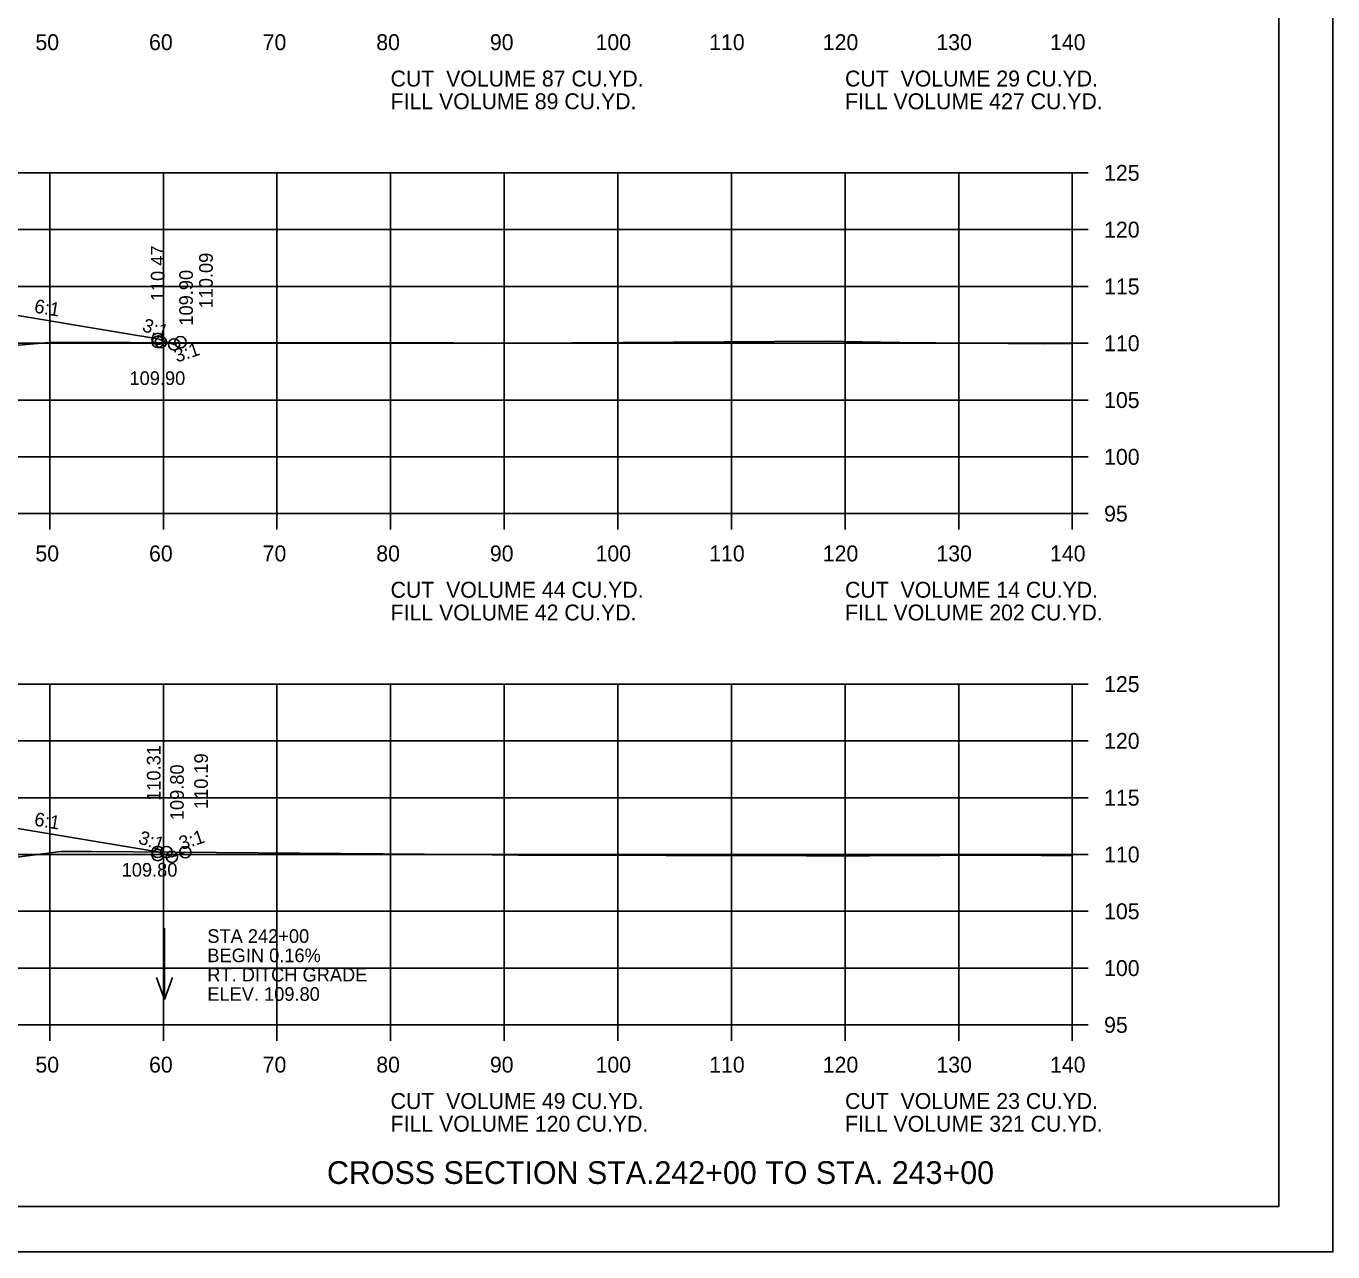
# Model space of a CAD drawing. Extents: x 1175611 to 1176402, y -433344 to -416213.
# Drawn here: x 1175828.9 to 1175943.9, y -422036.6 to -421928.7 of the extents above; entities that cross this region are included whole.
import ezdxf

# ---------------------------------------------------------------- set-up
doc = ezdxf.new("R2010")
doc.units = 0
for name, color, linetype in [('Default', 7, 'Continuous'), ('R_Axis', 7, 'Continuous'), ('R_Axis Annot', 7, 'Continuous'), ('R_Border', 7, 'Continuous'), ('R_Draft', 7, 'Continuous'), ('R_Exist Surface', 7, 'Continuous'), ('R_Fin Surface', 7, 'Continuous'), ('R_Grid', 7, 'Continuous'), ('R_No Plot', 7, 'Continuous'), ('R_Water Annot', 7, 'Continuous'), ('R_Xsect Elev', 7, 'Continuous'), ('R_Xsect Slope', 7, 'Continuous')]:
    doc.layers.add(name, color=color, linetype=linetype)

msp = doc.modelspace()

# ---------------------------------------------------------------- linework, layer by layer
at = {"layer": 'R_Axis'}
for p, q in [((1175920.97, -421971.64), (1175920.97, -421941.64)), ((1175922.37, -421941.64), (1175920.97, -421941.64)), ((1175922.37, -421946.64), (1175920.97, -421946.64)), ((1175922.37, -421951.64), (1175920.97, -421951.64)), ((1175922.37, -421956.64), (1175920.97, -421956.64)), ((1175922.37, -421961.64), (1175920.97, -421961.64)), ((1175922.37, -421966.64), (1175920.97, -421966.64)), ((1175640.97, -421971.64), (1175920.97, -421971.64)), ((1175830.97, -421973.04), (1175830.97, -421971.64)), ((1175840.97, -421973.04), (1175840.97, -421971.64)), ((1175850.97, -421973.04), (1175850.97, -421971.64)), ((1175860.97, -421973.04), (1175860.97, -421971.64)), ((1175870.97, -421973.04), (1175870.97, -421971.64)), ((1175880.97, -421973.04), (1175880.97, -421971.64)), ((1175890.97, -421973.04), (1175890.97, -421971.64)), ((1175900.97, -421973.04), (1175900.97, -421971.64)), ((1175910.97, -421973.04), (1175910.97, -421971.64)), ((1175920.97, -421973.04), (1175920.97, -421971.64)), ((1175922.37, -421971.64), (1175920.97, -421971.64)), ((1175920.97, -422016.64), (1175920.97, -421986.64)), ((1175922.37, -421986.64), (1175920.97, -421986.64)), ((1175922.37, -421991.64), (1175920.97, -421991.64)), ((1175922.37, -421996.64), (1175920.97, -421996.64)), ((1175922.37, -422001.64), (1175920.97, -422001.64)), ((1175922.37, -422006.64), (1175920.97, -422006.64)), ((1175922.37, -422011.64), (1175920.97, -422011.64)), ((1175640.97, -422016.64), (1175920.97, -422016.64)), ((1175830.97, -422018.04), (1175830.97, -422016.64)), ((1175840.97, -422018.04), (1175840.97, -422016.64)), ((1175850.97, -422018.04), (1175850.97, -422016.64)), ((1175860.97, -422018.04), (1175860.97, -422016.64)), ((1175870.97, -422018.04), (1175870.97, -422016.64)), ((1175880.97, -422018.04), (1175880.97, -422016.64)), ((1175890.97, -422018.04), (1175890.97, -422016.64)), ((1175900.97, -422018.04), (1175900.97, -422016.64)), ((1175910.97, -422018.04), (1175910.97, -422016.64)), ((1175920.97, -422018.04), (1175920.97, -422016.64)), ((1175922.37, -422016.64), (1175920.97, -422016.64))]:
    msp.add_line(p, q, dxfattribs=at)
at = {"layer": 'R_Border'}
for q in [(1175939.15, -421827.18), (1175622.97, -422032.64)]:
    msp.add_line((1175939.15, -422032.64), q, dxfattribs=at)
at = {"layer": 'R_Exist Surface'}
for points in [[(1175818.04, -421957.68), (1175831.26, -421956.54), (1175844.83, -421956.59), (1175864.33, -421956.56), (1175868.71, -421956.64), (1175869.04, -421956.65), (1175872.52, -421956.63), (1175899.21, -421956.46), (1175905.76, -421956.58), (1175918.49, -421956.68), (1175920.97, -421956.67)], [(1175818.54, -422003.12), (1175831.96, -422001.37), (1175834.64, -422001.38), (1175867.63, -422001.63), (1175872.21, -422001.7), (1175872.84, -422001.7), (1175897.54, -422001.77), (1175900.98, -422001.79), (1175903.11, -422001.77), (1175915.53, -422001.69), (1175920.97, -422001.75)]]:
    msp.add_lwpolyline(points, dxfattribs=at)
at = {"layer": 'R_Fin Surface'}
for points in [[(1175826.75, -421953.97), (1175837.45, -421955.76), (1175840.47, -421956.26), (1175841.57, -421956.63), (1175841.91, -421956.74), (1175841.91, -421956.74), (1175842.48, -421956.55)], [(1175720.55, -422001.11), (1175721.47, -422001.42), (1175735.2, -421999.13), (1175743.47, -421997.75), (1175749.47, -421997.51), (1175751.47, -421997.47), (1175780.97, -421996.88), (1175810.47, -421997.47), (1175812.47, -421997.51), (1175818.47, -421997.75), (1175826.75, -421999.13), (1175840.47, -422001.42), (1175841.72, -422001.84), (1175842.9, -422001.44)]]:
    msp.add_lwpolyline(points, dxfattribs=at)
at = {"layer": 'R_Grid'}
for p, q in [((1175640.97, -421941.64), (1175920.97, -421941.64)), ((1175830.97, -421971.64), (1175830.97, -421941.64)), ((1175840.97, -421971.64), (1175840.97, -421941.64)), ((1175850.97, -421971.64), (1175850.97, -421941.64)), ((1175860.97, -421971.64), (1175860.97, -421941.64)), ((1175870.97, -421971.64), (1175870.97, -421941.64)), ((1175880.97, -421971.64), (1175880.97, -421941.64)), ((1175890.97, -421971.64), (1175890.97, -421941.64)), ((1175900.97, -421971.64), (1175900.97, -421941.64)), ((1175910.97, -421971.64), (1175910.97, -421941.64)), ((1175920.97, -421971.64), (1175920.97, -421941.64)), ((1175640.97, -421946.64), (1175920.97, -421946.64)), ((1175640.97, -421951.64), (1175920.97, -421951.64)), ((1175640.97, -421956.64), (1175920.97, -421956.64)), ((1175640.97, -421961.64), (1175920.97, -421961.64)), ((1175640.97, -421966.64), (1175920.97, -421966.64)), ((1175640.97, -421971.64), (1175920.97, -421971.64)), ((1175640.97, -421986.64), (1175920.97, -421986.64)), ((1175830.97, -422016.64), (1175830.97, -421986.64)), ((1175840.97, -422016.64), (1175840.97, -421986.64)), ((1175850.97, -422016.64), (1175850.97, -421986.64)), ((1175860.97, -422016.64), (1175860.97, -421986.64)), ((1175870.97, -422016.64), (1175870.97, -421986.64)), ((1175880.97, -422016.64), (1175880.97, -421986.64)), ((1175890.97, -422016.64), (1175890.97, -421986.64)), ((1175900.97, -422016.64), (1175900.97, -421986.64)), ((1175910.97, -422016.64), (1175910.97, -421986.64)), ((1175920.97, -422016.64), (1175920.97, -421986.64)), ((1175640.97, -421991.64), (1175920.97, -421991.64)), ((1175640.97, -421996.64), (1175920.97, -421996.64)), ((1175640.97, -422001.64), (1175920.97, -422001.64)), ((1175640.97, -422006.64), (1175920.97, -422006.64)), ((1175640.97, -422011.64), (1175920.97, -422011.64)), ((1175640.97, -422016.64), (1175920.97, -422016.64))]:
    msp.add_line(p, q, dxfattribs=at)
at = {"layer": 'R_No Plot'}
for p, q in [((1175841.32, -421956.54), (1175840.93, -421956.68)), ((1175610.57, -422036.62), (1175943.91, -422036.62))]:
    msp.add_line(p, q, dxfattribs=at)
msp.add_lwpolyline([(1175610.57, -421823.28), (1175943.91, -421823.28), (1175943.91, -422036.62), (1175610.57, -422036.62)], close=True, dxfattribs=at)
for centre in [(1175840.47, -421956.26), (1175840.47, -421956.52), (1175840.76, -421956.54), (1175841.91, -421956.74), (1175841.91, -421956.74), (1175842.48, -421956.55), (1175842.48, -421956.55), (1175840.47, -422001.42), (1175841.25, -422001.43), (1175842.9, -422001.44), (1175842.9, -422001.44), (1175840.47, -422001.69), (1175841.72, -422001.84), (1175841.72, -422001.84)]:
    msp.add_circle(centre, 0.5, dxfattribs=at)
at = {"layer": 'R_Water Annot'}
for p, q in [((1175841.08, -422008.12), (1175841.08, -422014.41)), ((1175841.08, -422014.41), (1175840.38, -422012.48)), ((1175841.08, -422014.41), (1175841.78, -422012.48))]:
    msp.add_line(p, q, dxfattribs=at)

# ---------------------------------------------------------------- texts
at = {"layer": 'Default'}
for s, p in [('CUT  VOLUME 87 CU.YD.', (1175860.97, -421934.04)), ('CUT  VOLUME 29 CU.YD.', (1175900.97, -421934.04)), ('FILL VOLUME 89 CU.YD.', (1175860.97, -421936.04)), ('FILL VOLUME 427 CU.YD.', (1175900.97, -421936.04)), ('CUT  VOLUME 44 CU.YD.', (1175860.97, -421979.04)), ('CUT  VOLUME 14 CU.YD.', (1175900.97, -421979.04)), ('FILL VOLUME 42 CU.YD.', (1175860.97, -421981.04)), ('FILL VOLUME 202 CU.YD.', (1175900.97, -421981.04)), ('CUT  VOLUME 49 CU.YD.', (1175860.97, -422024.04)), ('CUT  VOLUME 23 CU.YD.', (1175900.97, -422024.04)), ('FILL VOLUME 120 CU.YD.', (1175860.97, -422026.04)), ('FILL VOLUME 321 CU.YD.', (1175900.97, -422026.04))]:
    msp.add_text(s, height=1.4, dxfattribs=at).set_placement(p)
at = {"layer": 'R_Axis Annot'}
for s, p in [('50', (1175829.71, -421930.84)), ('60', (1175839.71, -421930.84)), ('70', (1175849.71, -421930.84)), ('80', (1175859.71, -421930.84)), ('90', (1175869.71, -421930.84)), ('100', (1175879.01, -421930.84)), ('110', (1175889.01, -421930.84)), ('120', (1175899.01, -421930.84)), ('130', (1175909.01, -421930.84)), ('140', (1175919.01, -421930.84)), ('125', (1175923.77, -421942.34)), ('120', (1175923.77, -421947.34)), ('115', (1175923.77, -421952.34)), ('110', (1175923.77, -421957.34)), ('105', (1175923.77, -421962.34)), ('100', (1175923.77, -421967.34)), ('95', (1175923.77, -421972.34)), ('50', (1175829.71, -421975.84)), ('60', (1175839.71, -421975.84)), ('70', (1175849.71, -421975.84)), ('80', (1175859.71, -421975.84)), ('90', (1175869.71, -421975.84)), ('100', (1175879.01, -421975.84)), ('110', (1175889.01, -421975.84)), ('120', (1175899.01, -421975.84)), ('130', (1175909.01, -421975.84)), ('140', (1175919.01, -421975.84)), ('125', (1175923.77, -421987.34)), ('120', (1175923.77, -421992.34)), ('115', (1175923.77, -421997.34)), ('110', (1175923.77, -422002.34)), ('105', (1175923.77, -422007.34)), ('100', (1175923.77, -422012.34)), ('95', (1175923.77, -422017.34)), ('50', (1175829.71, -422020.84)), ('60', (1175839.71, -422020.84)), ('70', (1175849.71, -422020.84)), ('80', (1175859.71, -422020.84)), ('90', (1175869.71, -422020.84)), ('100', (1175879.01, -422020.84)), ('110', (1175889.01, -422020.84)), ('120', (1175899.01, -422020.84)), ('130', (1175909.01, -422020.84)), ('140', (1175919.01, -422020.84))]:
    msp.add_text(s, height=1.4, dxfattribs=at).set_placement(p)
at = {"layer": 'R_Draft'}
msp.add_text('CROSS SECTION STA.242+00 TO STA. 243+00', height=2, dxfattribs=at).set_placement((1175855.37, -422030.64))
at = {"layer": 'R_Water Annot'}
for s, p in [('STA 242+00', (1175844.84, -422009.42)), ('BEGIN 0.16%', (1175844.84, -422011.12)), ('RT. DITCH GRADE', (1175844.84, -422012.82)), ('ELEV. 109.80', (1175844.84, -422014.52))]:
    msp.add_text(s, height=1.2, dxfattribs=at).set_placement(p)
at = {"layer": 'R_Xsect Elev'}
for s, p in [('110.47', (1175841.07, -421952.94)), ('110.09', (1175845.32, -421953.58)), ('109.90', (1175843.57, -421955.09)), ('110.31', (1175840.72, -421996.92)), ('110.19', (1175844.89, -421997.64)), ('109.80', (1175842.77, -421998.62))]:
    msp.add_text(s, height=1.2, rotation=90, dxfattribs=at).set_placement(p)
for s, p in [('109.90', (1175837.99, -421960.31)), ('109.80', (1175837.3, -422003.59))]:
    msp.add_text(s, height=1.2, dxfattribs=at).set_placement(p)
at = {"layer": 'R_Xsect Slope'}
for s, rotation, p in [('6:1', 350.5377, (1175829.55, -421953.93)), ('3:1', 341.5651, (1175839.03, -421955.54)), ('3:1', 18.4349, (1175842.16, -421958.35)), ('6:1', 350.5377, (1175829.55, -421999.09)), ('3:1', 341.5651, (1175838.69, -422000.64)), ('3:1', 18.4349, (1175842.58, -422001.26))]:
    msp.add_text(s, height=1.2, rotation=rotation, dxfattribs=at).set_placement(p)

doc.saveas('drawing.dxf')
